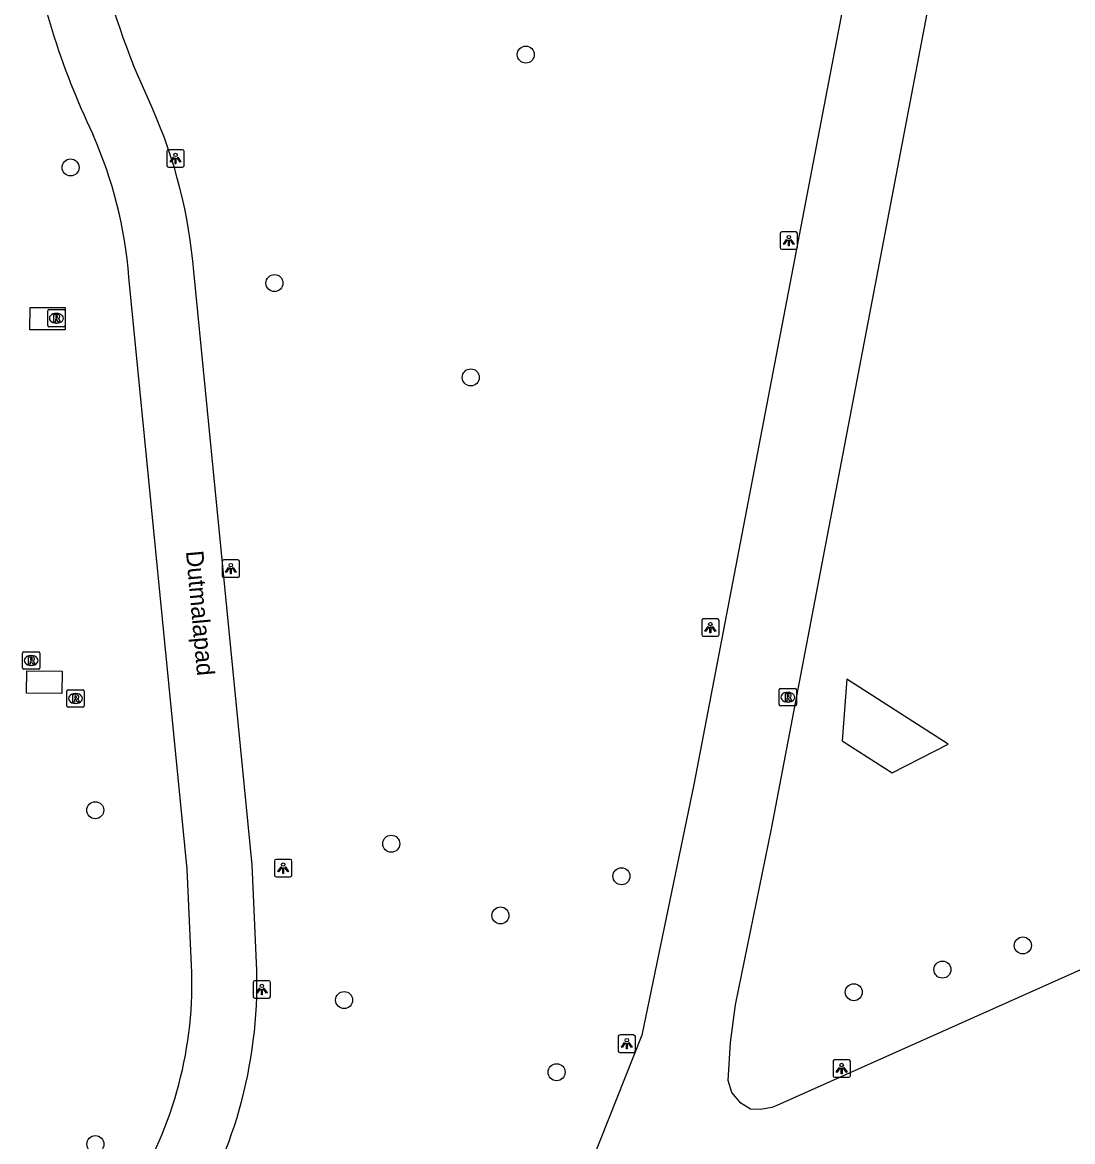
# Model space of a CAD drawing. Extents: x 161477 to 163040, y 383680 to 384868.
# Drawn here: x 161691.6 to 161751.9, y 384190.1 to 384254.4 of the extents above; entities that cross this region are included whole.
import ezdxf

# ---------------------------------------------------------------- set-up
doc = ezdxf.new("R2010")
doc.units = 0
for name, color, linetype in [('IMGEO_Boom', 7, 'Continuous'), ('IMGEO_Fietspad_gesloten', 7, 'Continuous'), ('IMGEO_Hek', 7, 'Continuous'), ('IMGEO_Lage_trafo', 7, 'Continuous'), ('IMGEO_Lichtpunt', 7, 'Continuous'), ('IMGEO_Openbare_ruimte_label', 7, 'Continuous'), ('IMGEO_Rijbaan_lokaal_gesloten', 7, 'Continuous'), ('IMGEO_Rioolput', 7, 'Continuous')]:
    doc.layers.add(name, color=color, linetype=linetype)

msp = doc.modelspace()

# ---------------------------------------------------------------- linework, layer by layer
at = {"layer": 'IMGEO_Boom'}
for centre in [(161720.516, 384252.515), (161694.377, 384246.035), (161706.083, 384239.398), (161717.355, 384233.98), (161695.795, 384209.124), (161712.79, 384207.2), (161726.01, 384205.329), (161719.06, 384203.08), (161749.057, 384201.356), (161744.439, 384199.969), (161739.352, 384198.672), (161710.084, 384198.222), (161722.288, 384194.078), (161695.799, 384189.946)]:
    msp.add_circle(centre, 0.489, dxfattribs=at)
at = {"layer": 'IMGEO_Fietspad_gesloten'}
for points in [[(161699.081, 384249.418), (161697.991, 384251.896)], [(161701.342, 384199.79), (161701.073, 384205.729), (161697.731, 384239.729)], [(161705.07, 384199.921), (161704.795, 384205.995), (161701.447, 384240.059)]]:
    msp.add_lwpolyline(points, dxfattribs=at)
for centre, radius, start, end in [((161736.172, 384267.265), 44.889, 189.13959, 205.49728), ((161736.131, 384267.26), 41.118, 189.25495, 201.94113), ((161672.67, 384237.763), 28.868, 4.56243, 23.81235), ((161672.647, 384237.757), 25.161, 4.49422, 23.87681), ((161678.328, 384199.229), 23.021, 327.00497, 1.39566), ((161678.34, 384199.227), 26.739, 326.99504, 1.48745)]:
    msp.add_arc(centre, radius, start, end, dxfattribs=at)
at = {"layer": 'IMGEO_Hek'}
for points in [[(161738.943, 384216.656), (161738.676, 384213.113)], [(161744.775, 384212.914), (161738.943, 384216.656)], [(161738.676, 384213.113), (161741.56, 384211.276)], [(161741.56, 384211.276), (161744.775, 384212.914)]]:
    msp.add_lwpolyline(points, dxfattribs=at)
at = {"layer": 'IMGEO_Lage_trafo'}
for points in [[(161694.067, 384237.988), (161694.062, 384236.708), (161692.043, 384236.716), (161692.048, 384237.996), (161694.067, 384237.988)], [(161693.894, 384217.1), (161693.88, 384215.82), (161691.855, 384215.843), (161691.869, 384217.123), (161693.894, 384217.1)]]:
    msp.add_lwpolyline(points, dxfattribs=at)
at = {"layer": 'IMGEO_Lichtpunt'}
for p, q in [((161699.904, 384246.957), (161699.904, 384246.15)), ((161699.904, 384246.957), (161699.904, 384246.15)), ((161700.806, 384247.052), (161699.998, 384247.052)), ((161700.806, 384247.052), (161699.998, 384247.052)), ((161700.9, 384246.15), (161700.9, 384246.957)), ((161700.9, 384246.15), (161700.9, 384246.957)), ((161699.998, 384246.056), (161700.806, 384246.056)), ((161699.998, 384246.056), (161700.806, 384246.056)), ((161735.119, 384242.238), (161735.119, 384241.431)), ((161735.119, 384242.238), (161735.119, 384241.431)), ((161736.021, 384242.333), (161735.213, 384242.333)), ((161736.021, 384242.333), (161735.213, 384242.333)), ((161736.115, 384241.431), (161736.115, 384242.238)), ((161736.115, 384241.431), (161736.115, 384242.238)), ((161735.213, 384241.337), (161736.021, 384241.337)), ((161735.213, 384241.337), (161736.021, 384241.337)), ((161703.08, 384223.398), (161703.08, 384222.591)), ((161703.08, 384223.398), (161703.08, 384222.591)), ((161703.982, 384223.493), (161703.174, 384223.493)), ((161703.982, 384223.493), (161703.174, 384223.493)), ((161704.076, 384222.591), (161704.076, 384223.398)), ((161704.076, 384222.591), (161704.076, 384223.398)), ((161703.174, 384222.497), (161703.982, 384222.497)), ((161703.174, 384222.497), (161703.982, 384222.497)), ((161730.617, 384220.013), (161730.617, 384219.206)), ((161730.617, 384220.013), (161730.617, 384219.206)), ((161731.519, 384220.108), (161730.711, 384220.108)), ((161731.519, 384220.108), (161730.711, 384220.108)), ((161731.613, 384219.206), (161731.613, 384220.013)), ((161731.613, 384219.206), (161731.613, 384220.013)), ((161730.711, 384219.112), (161731.519, 384219.112)), ((161730.711, 384219.112), (161731.519, 384219.112)), ((161706.087, 384206.203), (161706.087, 384205.396)), ((161706.087, 384206.203), (161706.087, 384205.396)), ((161706.989, 384206.298), (161706.181, 384206.298)), ((161706.989, 384206.298), (161706.181, 384206.298)), ((161707.083, 384205.396), (161707.083, 384206.203)), ((161707.083, 384205.396), (161707.083, 384206.203)), ((161706.181, 384205.302), (161706.989, 384205.302)), ((161706.181, 384205.302), (161706.989, 384205.302)), ((161704.858, 384199.236), (161704.858, 384198.429)), ((161704.858, 384199.236), (161704.858, 384198.429)), ((161705.76, 384199.331), (161704.952, 384199.331)), ((161705.76, 384199.331), (161704.952, 384199.331)), ((161705.854, 384198.429), (161705.854, 384199.236)), ((161705.854, 384198.429), (161705.854, 384199.236)), ((161704.952, 384198.335), (161705.76, 384198.335)), ((161704.952, 384198.335), (161705.76, 384198.335)), ((161725.817, 384196.119), (161725.817, 384195.312)), ((161725.817, 384196.119), (161725.817, 384195.312)), ((161726.719, 384196.214), (161725.911, 384196.214)), ((161726.719, 384196.214), (161725.911, 384196.214)), ((161726.813, 384195.312), (161726.813, 384196.119)), ((161726.813, 384195.312), (161726.813, 384196.119)), ((161725.911, 384195.218), (161726.719, 384195.218)), ((161725.911, 384195.218), (161726.719, 384195.218)), ((161738.157, 384194.691), (161738.157, 384193.884)), ((161738.157, 384194.691), (161738.157, 384193.884)), ((161739.059, 384194.786), (161738.251, 384194.786)), ((161739.059, 384194.786), (161738.251, 384194.786)), ((161739.153, 384193.884), (161739.153, 384194.691)), ((161739.153, 384193.884), (161739.153, 384194.691)), ((161738.251, 384193.79), (161739.059, 384193.79)), ((161738.251, 384193.79), (161739.059, 384193.79))]:
    msp.add_line(p, q, dxfattribs=at)
for points in [[(161700.278, 384246.621), (161700.317, 384246.593), (161700.129, 384246.331), (161700.091, 384246.358), (161700.278, 384246.621)], [(161700.38, 384246.573), (161700.427, 384246.573), (161700.427, 384246.251), (161700.38, 384246.251), (161700.38, 384246.573)], [(161700.49, 384246.593), (161700.528, 384246.62), (161700.715, 384246.358), (161700.676, 384246.33), (161700.49, 384246.593)], [(161735.493, 384241.902), (161735.532, 384241.874), (161735.344, 384241.612), (161735.306, 384241.639), (161735.493, 384241.902)], [(161735.595, 384241.854), (161735.642, 384241.854), (161735.642, 384241.532), (161735.595, 384241.532), (161735.595, 384241.854)], [(161735.705, 384241.874), (161735.743, 384241.901), (161735.93, 384241.639), (161735.891, 384241.611), (161735.705, 384241.874)], [(161703.454, 384223.062), (161703.493, 384223.034), (161703.305, 384222.772), (161703.267, 384222.799), (161703.454, 384223.062)], [(161703.556, 384223.014), (161703.603, 384223.014), (161703.603, 384222.692), (161703.556, 384222.692), (161703.556, 384223.014)], [(161703.666, 384223.034), (161703.704, 384223.061), (161703.891, 384222.799), (161703.852, 384222.771), (161703.666, 384223.034)], [(161730.991, 384219.677), (161731.03, 384219.649), (161730.842, 384219.387), (161730.804, 384219.414), (161730.991, 384219.677)], [(161731.093, 384219.629), (161731.14, 384219.629), (161731.14, 384219.307), (161731.093, 384219.307), (161731.093, 384219.629)], [(161731.203, 384219.649), (161731.241, 384219.676), (161731.428, 384219.414), (161731.389, 384219.386), (161731.203, 384219.649)], [(161706.461, 384205.867), (161706.5, 384205.839), (161706.312, 384205.577), (161706.274, 384205.604), (161706.461, 384205.867)], [(161706.563, 384205.819), (161706.61, 384205.819), (161706.61, 384205.497), (161706.563, 384205.497), (161706.563, 384205.819)], [(161706.673, 384205.839), (161706.711, 384205.866), (161706.898, 384205.604), (161706.859, 384205.576), (161706.673, 384205.839)], [(161705.232, 384198.9), (161705.271, 384198.872), (161705.083, 384198.61), (161705.045, 384198.637), (161705.232, 384198.9)], [(161705.334, 384198.852), (161705.381, 384198.852), (161705.381, 384198.53), (161705.334, 384198.53), (161705.334, 384198.852)], [(161705.444, 384198.872), (161705.482, 384198.899), (161705.669, 384198.637), (161705.63, 384198.609), (161705.444, 384198.872)], [(161726.191, 384195.783), (161726.23, 384195.755), (161726.042, 384195.493), (161726.004, 384195.52), (161726.191, 384195.783)], [(161726.403, 384195.755), (161726.441, 384195.782), (161726.628, 384195.52), (161726.589, 384195.492), (161726.403, 384195.755)], [(161726.293, 384195.735), (161726.34, 384195.735), (161726.34, 384195.413), (161726.293, 384195.413), (161726.293, 384195.735)], [(161738.531, 384194.355), (161738.57, 384194.327), (161738.382, 384194.065), (161738.344, 384194.092), (161738.531, 384194.355)], [(161738.633, 384194.307), (161738.68, 384194.307), (161738.68, 384193.985), (161738.633, 384193.985), (161738.633, 384194.307)], [(161738.743, 384194.327), (161738.781, 384194.354), (161738.968, 384194.092), (161738.929, 384194.064), (161738.743, 384194.327)]]:
    msp.add_lwpolyline(points, dxfattribs=at)
for centre in [(161700.403, 384246.755), (161735.618, 384242.036), (161703.579, 384223.196), (161731.116, 384219.811), (161706.586, 384206.001), (161705.357, 384199.034), (161726.316, 384195.917), (161738.656, 384194.489)]:
    msp.add_circle(centre, 0.0994, dxfattribs=at)
for centre, start, end in [((161699.998, 384246.957), 90, 180), ((161699.998, 384246.957), 90, 180), ((161700.806, 384246.957), 0, 90), ((161700.806, 384246.957), 0, 90), ((161699.998, 384246.15), 180, 270), ((161699.998, 384246.15), 180, 270), ((161700.806, 384246.15), 270, 0), ((161700.806, 384246.15), 270, 360), ((161735.213, 384242.238), 90, 180), ((161735.213, 384242.238), 90, 180), ((161736.021, 384242.238), 0, 90), ((161736.021, 384242.238), 0, 90), ((161735.213, 384241.431), 180, 270), ((161735.213, 384241.431), 180, 270), ((161736.021, 384241.431), 270, 0), ((161736.021, 384241.431), 270, 360), ((161703.174, 384223.398), 90, 180), ((161703.174, 384223.398), 90, 180), ((161703.982, 384223.398), 0, 90), ((161703.982, 384223.398), 0, 90), ((161703.174, 384222.591), 180, 270), ((161703.174, 384222.591), 180, 270), ((161703.982, 384222.591), 270, 0), ((161703.982, 384222.591), 270, 360), ((161730.711, 384220.013), 90, 180), ((161730.711, 384220.013), 90, 180), ((161731.519, 384220.013), 0, 90), ((161731.519, 384220.013), 0, 90), ((161730.711, 384219.206), 180, 270), ((161730.711, 384219.206), 180, 270), ((161731.519, 384219.206), 270, 0), ((161731.519, 384219.206), 270, 360), ((161706.181, 384206.203), 90, 180), ((161706.181, 384206.203), 90, 180), ((161706.989, 384206.203), 0, 90), ((161706.989, 384206.203), 0, 90), ((161706.181, 384205.396), 180, 270), ((161706.181, 384205.396), 180, 270), ((161706.989, 384205.396), 270, 0), ((161706.989, 384205.396), 270, 360), ((161704.952, 384199.236), 90, 180), ((161704.952, 384199.236), 90, 180), ((161705.76, 384199.236), 0, 90), ((161705.76, 384199.236), 0, 90), ((161704.952, 384198.429), 180, 270), ((161704.952, 384198.429), 180, 270), ((161705.76, 384198.429), 270, 0), ((161705.76, 384198.429), 270, 360), ((161725.911, 384196.119), 90, 180), ((161725.911, 384196.119), 90, 180), ((161726.719, 384196.119), 0, 90), ((161726.719, 384196.119), 0, 90), ((161725.911, 384195.312), 180, 270), ((161725.911, 384195.312), 180, 270), ((161726.719, 384195.312), 270, 0), ((161726.719, 384195.312), 270, 360), ((161738.251, 384194.691), 90, 180), ((161738.251, 384194.691), 90, 180), ((161739.059, 384194.691), 0, 90), ((161739.059, 384194.691), 0, 90), ((161738.251, 384193.884), 180, 270), ((161738.251, 384193.884), 180, 270), ((161739.059, 384193.884), 270, 0), ((161739.059, 384193.884), 270, 360)]:
    msp.add_arc(centre, 0.0946, start, end, dxfattribs=at)
at = {"layer": 'IMGEO_Rijbaan_lokaal_gesloten'}
for points in [[(161727.059, 384269.989), (161728.987, 384269.454), (161735.03, 384268.003), (161737.038, 384267.25), (161738.189, 384266.605), (161739.378, 384265.251), (161739.846, 384264.352), (161740, 384263.58), (161740.086, 384263.15), (161739.941, 384261.637), (161730.158, 384210.609), (161727.178, 384196.211), (161723.345, 384186.557), (161694.589, 384173.746)], [(161765.263, 384205.726), (161734.934, 384192.171), (161734.654, 384192.051), (161733.971, 384191.937), (161733.427, 384191.95), (161732.858, 384192.304), (161732.352, 384192.911), (161732.137, 384193.594), (161732.263, 384195.783), (161732.563, 384197.955), (161734.622, 384208.06), (161743.899, 384256.603)]]:
    msp.add_lwpolyline(points, dxfattribs=at)
at = {"layer": 'IMGEO_Rioolput'}
for p, q in [((161693.062, 384236.952), (161693.062, 384237.804)), ((161693.137, 384237.878), (161693.989, 384237.878)), ((161693.55, 384237.658), (161693.575, 384237.658)), ((161694.063, 384237.804), (161694.063, 384236.952)), ((161693.573, 384237.098), (161693.548, 384237.098)), ((161693.989, 384236.878), (161693.137, 384236.878)), ((161691.609, 384217.294), (161691.609, 384218.146)), ((161691.684, 384218.22), (161692.536, 384218.22)), ((161692.097, 384218), (161692.122, 384218)), ((161692.61, 384218.146), (161692.61, 384217.294)), ((161692.536, 384217.22), (161691.684, 384217.22)), ((161692.12, 384217.44), (161692.095, 384217.44)), ((161694.159, 384215.114), (161694.159, 384215.966)), ((161694.234, 384216.04), (161695.086, 384216.04)), ((161694.647, 384215.82), (161694.672, 384215.82)), ((161695.16, 384215.966), (161695.16, 384215.114)), ((161735.065, 384215.186), (161735.065, 384216.038)), ((161735.14, 384216.112), (161735.992, 384216.112)), ((161735.553, 384215.892), (161735.578, 384215.892)), ((161736.066, 384216.038), (161736.066, 384215.186)), ((161694.67, 384215.26), (161694.645, 384215.26)), ((161735.992, 384215.112), (161735.14, 384215.112)), ((161735.576, 384215.332), (161735.551, 384215.332)), ((161695.086, 384215.04), (161694.234, 384215.04))]:
    msp.add_line(p, q, dxfattribs=at)
for points in [[(161693.062, 384236.952), (161693.062, 384237.804)], [(161693.137, 384237.878), (161693.989, 384237.878)], [(161693.651, 384237.576), (161693.399, 384237.578), (161693.399, 384237.178)], [(161694.063, 384237.804), (161694.063, 384236.952)], [(161693.399, 384237.178), (161693.523, 384237.178), (161693.523, 384237.34), (161693.534, 384237.34)], [(161693.577, 384237.497), (161693.523, 384237.497), (161693.523, 384237.416)], [(161693.523, 384237.416), (161693.575, 384237.416)], [(161693.581, 384237.311), (161693.652, 384237.178), (161693.792, 384237.178), (161693.727, 384237.304)], [(161693.989, 384236.878), (161693.137, 384236.878)], [(161691.609, 384217.294), (161691.609, 384218.146)], [(161691.684, 384218.22), (161692.536, 384218.22)], [(161692.198, 384217.918), (161691.946, 384217.92), (161691.946, 384217.52)], [(161691.946, 384217.52), (161692.07, 384217.52), (161692.07, 384217.682), (161692.081, 384217.682)], [(161692.124, 384217.839), (161692.07, 384217.839), (161692.07, 384217.758)], [(161692.07, 384217.758), (161692.122, 384217.758)], [(161692.128, 384217.653), (161692.199, 384217.52), (161692.339, 384217.52), (161692.274, 384217.646)], [(161692.61, 384218.146), (161692.61, 384217.294)], [(161692.536, 384217.22), (161691.684, 384217.22)], [(161694.159, 384215.114), (161694.159, 384215.966)], [(161694.234, 384216.04), (161695.086, 384216.04)], [(161694.748, 384215.738), (161694.496, 384215.74), (161694.496, 384215.34)], [(161695.16, 384215.966), (161695.16, 384215.114)], [(161735.065, 384215.186), (161735.065, 384216.038)], [(161735.14, 384216.112), (161735.992, 384216.112)], [(161735.654, 384215.81), (161735.402, 384215.812), (161735.402, 384215.412)], [(161735.58, 384215.731), (161735.526, 384215.731), (161735.526, 384215.65)], [(161736.066, 384216.038), (161736.066, 384215.186)], [(161694.496, 384215.34), (161694.62, 384215.34), (161694.62, 384215.502), (161694.631, 384215.502)], [(161694.674, 384215.659), (161694.62, 384215.659), (161694.62, 384215.578)], [(161694.62, 384215.578), (161694.672, 384215.578)], [(161694.678, 384215.473), (161694.749, 384215.34), (161694.889, 384215.34), (161694.824, 384215.466)], [(161735.992, 384215.112), (161735.14, 384215.112)], [(161735.402, 384215.412), (161735.526, 384215.412), (161735.526, 384215.574), (161735.537, 384215.574)], [(161735.526, 384215.65), (161735.578, 384215.65)], [(161735.584, 384215.545), (161735.655, 384215.412), (161735.795, 384215.412), (161735.73, 384215.538)], [(161695.086, 384215.04), (161694.234, 384215.04)]]:
    msp.add_lwpolyline(points, dxfattribs=at)
for centre, radius, start, end in [((161693.139, 384237.802), 0.0765, 91.55205, 178.44795), ((161693.139, 384237.802), 0.0765, 91.55205, 178.44795), ((161693.65, 384237.466), 0.109, 350.36119, 89.41601), ((161693.987, 384237.802), 0.0765, 1.55205, 88.44795), ((161693.987, 384237.802), 0.0765, 1.55205, 88.44795), ((161693.139, 384236.954), 0.0765, 181.55205, 268.44795), ((161693.139, 384236.954), 0.0765, 181.55205, 268.44795), ((161693.533, 384237.287), 0.0533, 26.02933, 88.69889), ((161693.559, 384237.605), 0.19, 274.7715, 282.96867), ((161693.583, 384237.401), 0.0964, 77.00612, 93.18647), ((161693.597, 384237.458), 0.0378, 276.66336, 79.67722), ((161693.648, 384237.466), 0.112, 277.58423, 350.98172), ((161693.632, 384237.251), 0.108, 29.51342, 73.79051), ((161693.987, 384236.954), 0.0765, 271.55205, 358.44795), ((161693.987, 384236.954), 0.0765, 271.55205, 358.44795), ((161691.686, 384218.144), 0.0765, 91.55205, 178.44795), ((161691.686, 384218.144), 0.0765, 91.55205, 178.44795), ((161692.08, 384217.629), 0.0533, 26.02933, 88.69889), ((161692.106, 384217.947), 0.19, 274.7715, 282.96867), ((161692.13, 384217.743), 0.0964, 77.00612, 93.18647), ((161692.144, 384217.8), 0.0378, 276.66336, 79.67722), ((161692.197, 384217.808), 0.109, 350.36119, 89.41601), ((161692.195, 384217.808), 0.112, 277.58423, 350.98172), ((161692.179, 384217.593), 0.108, 29.51342, 73.79051), ((161692.534, 384218.144), 0.0765, 1.55205, 88.44795), ((161692.534, 384218.144), 0.0765, 1.55205, 88.44795), ((161691.686, 384217.296), 0.0765, 181.55205, 268.44795), ((161691.686, 384217.296), 0.0765, 181.55205, 268.44795), ((161692.534, 384217.296), 0.0765, 271.55205, 358.44795), ((161692.534, 384217.296), 0.0765, 271.55205, 358.44795), ((161694.236, 384215.964), 0.0765, 91.55205, 178.44795), ((161694.236, 384215.964), 0.0765, 91.55205, 178.44795), ((161694.747, 384215.628), 0.109, 350.36119, 89.41601), ((161695.084, 384215.964), 0.0765, 1.55205, 88.44795), ((161695.084, 384215.964), 0.0765, 1.55205, 88.44795), ((161735.142, 384216.036), 0.0765, 91.55205, 178.44795), ((161735.142, 384216.036), 0.0765, 91.55205, 178.44795), ((161735.586, 384215.635), 0.0964, 77.00612, 93.18647), ((161735.6, 384215.692), 0.0378, 276.66336, 79.67722), ((161735.653, 384215.7), 0.109, 350.36119, 89.41601), ((161735.99, 384216.036), 0.0765, 1.55205, 88.44795), ((161735.99, 384216.036), 0.0765, 1.55205, 88.44795), ((161694.236, 384215.116), 0.0765, 181.55205, 268.44795), ((161694.236, 384215.116), 0.0765, 181.55205, 268.44795), ((161694.63, 384215.449), 0.0533, 26.02933, 88.69889), ((161694.656, 384215.767), 0.19, 274.7715, 282.96867), ((161694.68, 384215.563), 0.0964, 77.00612, 93.18647), ((161694.694, 384215.62), 0.0378, 276.66336, 79.67722), ((161694.745, 384215.628), 0.112, 277.58423, 350.98172), ((161694.729, 384215.413), 0.108, 29.51342, 73.79051), ((161695.084, 384215.116), 0.0765, 271.55205, 358.44795), ((161695.084, 384215.116), 0.0765, 271.55205, 358.44795), ((161735.142, 384215.188), 0.0765, 181.55205, 268.44795), ((161735.142, 384215.188), 0.0765, 181.55205, 268.44795), ((161735.536, 384215.521), 0.0533, 26.02933, 88.69889), ((161735.562, 384215.839), 0.19, 274.7715, 282.96867), ((161735.651, 384215.7), 0.112, 277.58423, 350.98172), ((161735.635, 384215.485), 0.108, 29.51342, 73.79051), ((161735.99, 384215.188), 0.0765, 271.55205, 358.44795), ((161735.99, 384215.188), 0.0765, 271.55205, 358.44795)]:
    msp.add_arc(centre, radius, start, end, dxfattribs=at)
for centre, major_axis, ratio, start_param, end_param in [((161693.549, 384237.378), (-0.387, 0.002), 0.722429, 4.712389, 7.853982), ((161693.574, 384237.378), (-0.39, 0.002), 0.717154, 1.570796, 4.712389), ((161692.096, 384217.72), (-0.387, 0.002), 0.722429, 4.712389, 7.853982), ((161692.121, 384217.72), (-0.39, 0.002), 0.717154, 1.570796, 4.712389), ((161694.646, 384215.54), (-0.387, 0.002), 0.722429, 4.712389, 7.853982), ((161694.671, 384215.54), (-0.39, 0.002), 0.717154, 1.570796, 4.712389), ((161735.552, 384215.612), (-0.387, 0.002), 0.722429, 4.712389, 7.853982), ((161735.577, 384215.612), (-0.39, 0.002), 0.717154, 1.570796, 4.712389)]:
    msp.add_ellipse(centre, major_axis=major_axis, ratio=ratio, start_param=start_param, end_param=end_param, dxfattribs=at)

# ---------------------------------------------------------------- texts
at = {"layer": 'IMGEO_Openbare_ruimte_label'}
msp.add_text('Dutmalapad', height=1, rotation=275.16331, dxfattribs=at).set_placement((161700.998, 384223.99))

doc.saveas('drawing.dxf')
